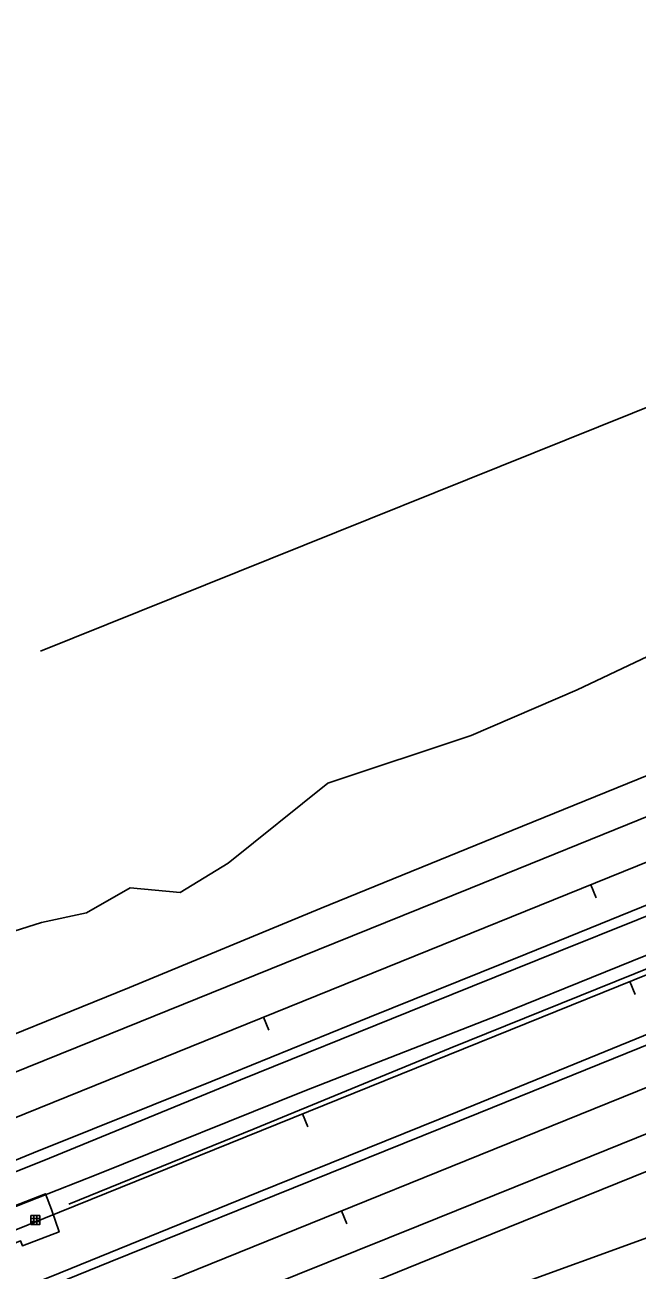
# Model space of a CAD drawing. Extents: x 1901471 to 1963503, y 756461 to 799997.
# Drawn here: x 1935377.6 to 1935550.9, y 775404.4 to 775756.6 of the extents above; entities that cross this region are included whole.
import ezdxf

# ---------------------------------------------------------------- set-up
doc = ezdxf.new("R2010")
doc.units = 0
for name, color, linetype in [('RD_EX_DR_ErosCtrl', 7, 'Continuous'), ('RD_EX_DR_Inlet', 7, 'Continuous'), ('RD_EX_Fence_Other', 7, 'Continuous'), ('RD_EX_H2O', 7, 'Continuous'), ('RD_EX_Road', 7, 'Continuous'), ('RD_EX_VEG', 7, 'Continuous'), ('RD_HC_Cl', 7, 'Continuous'), ('RD_HC_Data_Tic', 7, 'Continuous')]:
    doc.layers.add(name, color=color, linetype=linetype)

# ---------------------------------------------------------------- blocks, each defined once
blk = doc.blocks.new('DI')
at = {"layer": 'RD_EX_DR_Inlet'}
for p, q in [((-2.5380833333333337, 0.8583333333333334), (2.461916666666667, 0.8583333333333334)), ((-0.8380833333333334, 2.5583333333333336), (-0.8380833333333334, -2.441666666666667)), ((0.8619166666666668, 2.5583333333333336), (0.8619166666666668, -2.441666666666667)), ((-2.5380833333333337, -0.8416666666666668), (2.461916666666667, -0.8416666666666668))]:
    blk.add_line(p, q, dxfattribs=at)
blk.add_lwpolyline([(-2.5380833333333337, -2.441666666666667), (-2.5380833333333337, 2.5583333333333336), (2.461916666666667, 2.5583333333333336), (2.461916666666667, -2.441666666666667)], close=True, dxfattribs=at)

msp = doc.modelspace()

# ---------------------------------------------------------------- linework, layer by layer
at = {"layer": 'RD_EX_DR_ErosCtrl'}
msp.add_lwpolyline([(1935304.7900000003, 775383.2900000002), (1935258.1800000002, 775364.7000000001), (1935212.9600000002, 775346.6300000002), (1935191.5300000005, 775337.82), (1935190.0900000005, 775342.06), (1935188.4800000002, 775345.1400000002), (1935236.2200000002, 775364.58), (1935301.2600000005, 775390.1500000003), (1935346.7700000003, 775409.1200000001), (1935373.5700000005, 775420.0900000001), (1935372.7100000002, 775421.8500000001), (1935383.4400000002, 775426.0000000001), (1935385.1500000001, 775421.6000000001), (1935387.2400000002, 775415.2300000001), (1935376.8700000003, 775411.32), (1935376.3600000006, 775412.6800000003), (1935342.0500000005, 775398.4500000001), (1935304.7800000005, 775383.2900000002)], dxfattribs=at)
at = {"layer": 'RD_EX_Fence_Other'}
for points in [[(1937199.3800000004, 776423.2000000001), (1937183.3500000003, 776376.4300000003), (1937154.3500000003, 776295.1200000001), (1937074.0100000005, 776262.7500000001), (1936918.4300000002, 776200.6900000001), (1936789.8400000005, 776149.1500000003), (1936616.3600000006, 776078.57), (1936461.4800000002, 776015.7400000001), (1936291.14, 775947.2300000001), (1936173.9200000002, 775899.6900000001), (1936000.3300000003, 775829.6200000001), (1935955.6900000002, 775811.2300000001), (1935737.6200000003, 775722.3900000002), (1935586.6600000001, 775661.7000000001), (1935381.9900000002, 775579.4900000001)], [(1935639.0200000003, 775524.2100000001), (1935625.5500000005, 775521.5400000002), (1935607.5700000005, 775516.6400000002), (1935572.2800000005, 775501.0100000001), (1935511.64, 775476.5100000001), (1935456.8000000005, 775455.1300000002), (1935398.2600000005, 775431.5900000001), (1935352.0900000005, 775413.4100000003)]]:
    msp.add_lwpolyline(points, dxfattribs=at)
at = {"layer": 'RD_EX_H2O'}
for points in [[(1935407.0100000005, 775359.0400000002), (1935437.4300000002, 775369.4000000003), (1935473.7800000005, 775383.1700000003), (1935512.8700000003, 775398.7800000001), (1935556.0000000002, 775414.3600000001), (1935574.4800000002, 775421.8900000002), (1935614.7400000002, 775436.9900000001), (1935653.3200000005, 775452.1400000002), (1935700.7000000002, 775471.3400000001), (1935744.4500000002, 775487.6600000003), (1935783.0100000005, 775503.0400000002), (1935829.6300000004, 775520.3900000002), (1935868.5000000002, 775534.8800000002), (1935901.1200000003, 775548.5000000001), (1935945.9300000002, 775567.4300000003), (1935994.3300000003, 775587.0000000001), (1936044.8100000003, 775607.9000000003), (1936113.2800000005, 775636.9300000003), (1936189.4100000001, 775669.2000000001), (1936268.8000000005, 775702.33)], [(1935389.9800000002, 775423.08), (1935442.4700000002, 775444.4100000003), (1935497.9900000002, 775467.1700000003), (1935560.6200000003, 775492.4700000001), (1935623.0800000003, 775517.8400000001), (1935661.0600000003, 775532.0200000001), (1935704.6800000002, 775549.7100000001), (1935772.3500000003, 775577.2000000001), (1935841.1800000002, 775604.8800000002)]]:
    msp.add_lwpolyline(points, dxfattribs=at)
at = {"layer": 'RD_EX_Road'}
for points in [[(1935345.1300000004, 775448.4300000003), (1935401.6800000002, 775471.2800000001), (1935451.14, 775491.2300000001), (1935503.7100000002, 775512.4500000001), (1935558.14, 775534.4800000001), (1935614.7700000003, 775557.4000000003), (1935669.7200000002, 775579.5900000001), (1935718.0000000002, 775599.1800000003), (1935768.6500000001, 775619.5400000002), (1935829.5000000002, 775644.2100000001), (1935896.7900000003, 775671.5300000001), (1935949.1800000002, 775692.6200000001), (1936002.1700000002, 775714.06), (1936059.3300000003, 775737.2500000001), (1936114.0800000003, 775759.3800000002), (1936168.0100000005, 775781.1700000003), (1936234.5600000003, 775808.07), (1936289.4600000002, 775830.31)], [(1935353.6000000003, 775462.6900000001), (1935407.2300000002, 775484.3700000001), (1935461.4300000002, 775506.81), (1935515.4500000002, 775528.7800000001), (1935571.8100000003, 775551.7100000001), (1935612.7300000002, 775568.2800000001), (1935665.6800000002, 775589.6200000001), (1935713.3800000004, 775609.08), (1935757.8800000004, 775627.2800000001), (1935810.4500000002, 775648.33), (1935856.1200000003, 775666.6500000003), (1935902.3500000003, 775685.5900000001), (1935951.4200000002, 775705.3400000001), (1935998.8800000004, 775724.1800000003), (1936046.6100000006, 775743.4800000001), (1936084.64, 775758.8700000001), (1936120.9100000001, 775773.1300000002), (1936168.9700000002, 775792.2000000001), (1936214.9700000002, 775810.9300000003), (1936262.1800000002, 775830.1700000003)], [(1935339.0000000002, 775417.8500000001), (1935384.5200000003, 775436.06), (1935438.5700000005, 775458.2100000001), (1935486.2800000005, 775477.4700000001), (1935528.64, 775494.5300000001), (1935573.7900000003, 775512.6200000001), (1935616.3500000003, 775529.9200000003), (1935663.6900000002, 775548.7800000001), (1935711.0200000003, 775568.3500000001), (1935759.2800000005, 775587.7000000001), (1935808.5100000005, 775607.55), (1935854.4700000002, 775626.1900000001), (1935903.4900000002, 775646.1500000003), (1935957.4600000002, 775667.7800000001), (1936012.2700000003, 775690.1000000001), (1936055.4100000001, 775707.3900000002), (1936099.9200000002, 775725.5300000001), (1936136.0600000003, 775739.9200000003), (1936173.4200000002, 775755.3400000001), (1936214.6700000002, 775771.7900000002), (1936253.4500000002, 775787.6900000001)], [(1935339.1800000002, 775420.9100000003), (1935380.0500000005, 775437.58), (1935430.5500000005, 775457.8700000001), (1935475.0900000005, 775475.9700000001), (1935519.3500000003, 775493.7500000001), (1935567.2600000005, 775513.1800000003), (1935614.39, 775532.2200000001), (1935663.8800000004, 775552.1900000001), (1935711.64, 775571.4300000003), (1935760.1100000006, 775591.1900000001), (1935811.7200000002, 775612.0900000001), (1935866.7300000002, 775634.3), (1935932.3600000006, 775660.8500000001), (1936010.3600000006, 775692.4600000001), (1936048.9200000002, 775708.1600000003), (1936090.9700000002, 775724.9000000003), (1936144.8000000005, 775746.8400000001), (1936199.0400000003, 775768.7200000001), (1936251.7900000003, 775790.0000000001)], [(1936257.3300000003, 775755.7900000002), (1936215.2900000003, 775739.0100000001), (1936175.6600000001, 775722.6600000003), (1936133.4800000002, 775705.6700000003), (1936085.4800000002, 775686.2800000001), (1936027.64, 775662.9500000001), (1935966.0600000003, 775637.9900000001), (1935900.3200000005, 775611.5200000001), (1935853.3100000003, 775592.56), (1935778.2200000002, 775562.2300000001), (1935710.64, 775534.4700000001), (1935650.9700000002, 775510.4400000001), (1935608.0500000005, 775493.06), (1935559.4000000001, 775473.4200000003), (1935500.0800000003, 775449.2300000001), (1935443.7100000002, 775426.5000000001), (1935387.5400000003, 775403.6900000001), (1935333.5000000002, 775382.0300000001)], [(1935350.7200000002, 775386.1100000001), (1935401.7200000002, 775406.7800000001), (1935463.89, 775431.8400000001), (1935505.9900000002, 775448.7800000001), (1935551.7000000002, 775467.2700000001), (1935597.0200000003, 775485.6800000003), (1935640.1000000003, 775503.1700000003), (1935687.4500000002, 775522.2700000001), (1935730.1900000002, 775539.5300000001), (1935782.7800000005, 775560.7900000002), (1935867.2100000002, 775594.9300000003), (1935909.1000000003, 775611.82), (1935969.0200000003, 775636.08), (1936029.2800000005, 775660.4500000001), (1936081.3700000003, 775681.4900000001), (1936145.3300000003, 775707.3800000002), (1936197.0900000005, 775728.2800000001), (1936246.0100000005, 775748.1400000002)], [(1936280.1300000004, 775736.9100000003), (1936228.5400000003, 775715.9600000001), (1936177.7300000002, 775695.4600000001), (1936133.3600000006, 775677.5400000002), (1936086.9400000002, 775658.7100000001), (1936036.14, 775638.0900000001), (1935976.9300000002, 775614.1700000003), (1935897.9000000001, 775582.4000000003), (1935833.5300000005, 775556.2400000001), (1935781.4700000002, 775535.2100000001), (1935730.1800000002, 775514.4900000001), (1935683.0900000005, 775495.3400000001), (1935634.1800000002, 775475.5900000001), (1935585.2300000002, 775455.82), (1935537.89, 775436.6400000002), (1935488.9600000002, 775416.9200000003), (1935446.1000000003, 775399.6500000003), (1935399.0300000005, 775380.55), (1935355.5800000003, 775362.9300000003)], [(1936285.89, 775728.81), (1936239.1300000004, 775709.6800000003), (1936193.2600000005, 775691.2800000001), (1936147.7200000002, 775673.1200000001), (1936108.7100000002, 775656.6600000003), (1936070.0500000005, 775640.58), (1936041.6800000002, 775628.9800000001), (1935978.7500000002, 775603.7400000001), (1935921.14, 775580.9700000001), (1935868.3000000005, 775559.3700000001), (1935818.8100000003, 775539.32), (1935761.7300000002, 775516.3600000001), (1935718.7800000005, 775499.1200000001), (1935669.9300000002, 775479.3900000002), (1935624.0600000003, 775460.82), (1935563.1200000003, 775436.1900000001), (1935492.0800000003, 775407.5000000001), (1935435.2400000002, 775384.4000000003), (1935381.4800000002, 775362.9400000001), (1935316.6800000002, 775336.7600000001)]]:
    msp.add_lwpolyline(points, dxfattribs=at)
at = {"layer": 'RD_EX_VEG'}
msp.add_lwpolyline([(1935568.3700000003, 775584.9000000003), (1935533.8800000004, 775568.55), (1935503.8800000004, 775555.6200000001), (1935463.3700000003, 775542.1500000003), (1935435.1100000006, 775519.55), (1935421.5800000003, 775511.2000000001), (1935407.4000000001, 775512.5200000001), (1935395.0300000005, 775505.4700000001), (1935382.3200000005, 775502.7000000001), (1935355.14, 775494.1700000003)], dxfattribs=at)
at = {"layer": 'RD_HC_Cl'}
for p, q in [((1938541.0451159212, 776727.6252710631), (1929630.1990638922, 773125.0287527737)), ((1938552.0759840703, 776700.3439728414), (1929639.8359618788, 773096.9871827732)), ((1938563.1694909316, 776672.8936753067), (1929646.8648501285, 773068.074184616))]:
    msp.add_line(p, q, dxfattribs=at)
at = {"layer": 'RD_HC_Data_Tic'}
for p, q in [((1935537.8045412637, 775513.4348367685), (1935539.3038194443, 775509.7264456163)), ((1935548.8584428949, 775486.0965679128), (1935550.3577914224, 775482.3882052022)), ((1935445.0947624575, 775475.9528822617), (1935446.5940406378, 775472.2444911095)), ((1935456.14937513, 775448.6128547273), (1935457.6487236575, 775444.9044920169)), ((1935467.2210801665, 775421.216481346), (1935468.7203641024, 775417.5080925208))]:
    msp.add_line(p, q, dxfattribs=at)

# ---------------------------------------------------------------- block references
at = {"layer": 'RD_EX_DR_Inlet', "xscale": 0.5039370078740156, "yscale": 0.5039370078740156}
msp.add_blockref('DI', (1935380.5600000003, 775418.55), dxfattribs=at)

doc.saveas('drawing.dxf')
